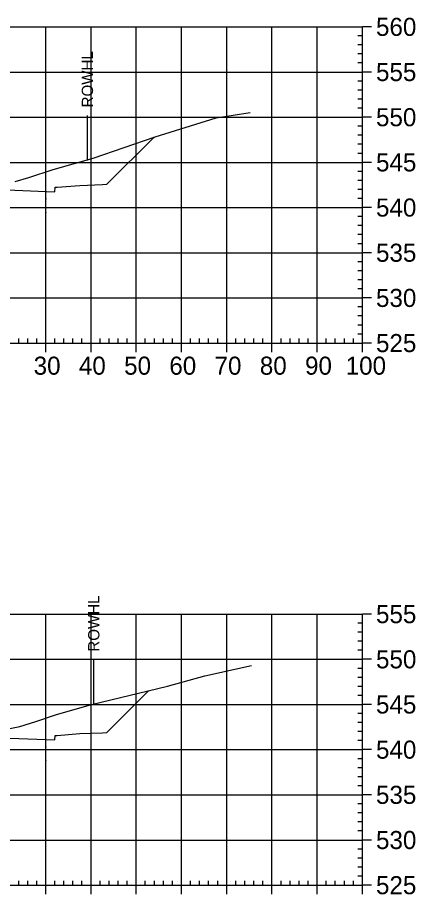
# Model space of a CAD drawing. Extents: x 708103 to 717568, y 374476 to 378707.
# Drawn here: x 709075.7 to 709163.7, y 377732.6 to 377926.7 of the extents above; entities that cross this region are included whole.
import ezdxf

# ---------------------------------------------------------------- set-up
doc = ezdxf.new("R2010")
doc.units = 0
for name, color, linetype in [('14', 7, 'Continuous'), ('22', 7, 'Continuous'), ('57', 7, 'Continuous'), ('Existing', 7, 'Continuous'), ('XS_Right_of_Way', 7, 'Continuous')]:
    doc.layers.add(name, color=color, linetype=linetype)

msp = doc.modelspace()

# ---------------------------------------------------------------- linework, layer by layer
for points in [[(709081.93, 377886.5), (709082.03, 377886.5), (709082.03, 377886.6), (709081.93, 377886.6)], [(709081.93, 377883.5), (709082.03, 377883.5), (709082.03, 377883.6), (709081.93, 377883.6)], [(709081.93, 377765.15), (709082.03, 377765.15), (709082.03, 377765.25), (709081.93, 377765.25)], [(709081.93, 377762.15), (709082.03, 377762.15), (709082.03, 377762.25), (709081.93, 377762.25)]]:
    msp.add_lwpolyline(points, close=True)
at = {"layer": '14'}
for points in [[(709105.86, 377900.15), (709105.86, 377900.2), (709105.86, 377900.15), (709105.81, 377900.15), (709105.86, 377900.15), (709105.86, 377900.1), (709105.86, 377900.15), (709105.91, 377900.15)], [(709081.98, 377888.22), (709081.98, 377888.27), (709081.98, 377888.22), (709081.93, 377888.22), (709081.98, 377888.22), (709081.98, 377888.17), (709081.98, 377888.22), (709082.03, 377888.22)], [(709104.71, 377777.65), (709104.71, 377777.7), (709104.71, 377777.65), (709104.66, 377777.65), (709104.71, 377777.65), (709104.71, 377777.6), (709104.71, 377777.65), (709104.76, 377777.65)], [(709081.98, 377766.86), (709081.98, 377766.91), (709081.98, 377766.86), (709081.93, 377766.86), (709081.98, 377766.86), (709081.98, 377766.81), (709081.98, 377766.86), (709082.03, 377766.86)]]:
    msp.add_lwpolyline(points, dxfattribs=at)
at = {"layer": '22'}
for points in [[(709006.41, 377887.71), (709008.48, 377889.78), (709009.48, 377889.74), (709014.48, 377889.54), (709019.48, 377889.14), (709019.9, 377889.14), (709019.98, 377888.14), (709021.98, 377888.22), (709033.98, 377888.7), (709045.98, 377889.06), (709051.98, 377889.18), (709057.98, 377889.06), (709069.98, 377888.7), (709081.98, 377888.22), (709083.98, 377888.14), (709084.07, 377889.14), (709084.48, 377889.14), (709089.48, 377889.54), (709094.48, 377889.74), (709095.48, 377889.78), (709105.86, 377900.15)], [(709001.3, 377761.24), (709008.48, 377768.42), (709009.48, 377768.38), (709014.48, 377768.18), (709019.48, 377767.78), (709019.9, 377767.78), (709019.98, 377766.78), (709021.98, 377766.86), (709033.98, 377767.34), (709045.98, 377767.7), (709051.98, 377767.82), (709057.98, 377767.7), (709069.98, 377767.34), (709081.98, 377766.86), (709083.98, 377766.78), (709084.07, 377767.78), (709084.48, 377767.78), (709089.48, 377768.18), (709094.48, 377768.38), (709095.48, 377768.42), (709104.71, 377777.65)]]:
    msp.add_lwpolyline(points, dxfattribs=at)
at = {"layer": '57'}
for p, q in [((708951.98, 377924.63), (709151.98, 377924.63)), ((709081.98, 377854.63), (709081.98, 377924.63)), ((709091.98, 377854.63), (709091.98, 377924.63)), ((709101.98, 377854.63), (709101.98, 377924.63)), ((709111.98, 377854.63), (709111.98, 377924.63)), ((709121.98, 377854.63), (709121.98, 377924.63)), ((709131.98, 377854.63), (709131.98, 377924.63)), ((709141.98, 377854.63), (709141.98, 377924.63)), ((709151.98, 377854.63), (709151.98, 377924.63)), ((709151.98, 377854.63), (709151.98, 377924.63)), ((709153.98, 377924.63), (709151.98, 377924.63)), ((709151.98, 377922.63), (709150.98, 377922.63)), ((709151.98, 377920.63), (709150.98, 377920.63)), ((709151.98, 377918.63), (709150.98, 377918.63)), ((709151.98, 377916.63), (709150.98, 377916.63)), ((708951.98, 377914.63), (709151.98, 377914.63)), ((709153.98, 377914.63), (709151.98, 377914.63)), ((709151.98, 377912.63), (709150.98, 377912.63)), ((709151.98, 377910.63), (709150.98, 377910.63)), ((709151.98, 377908.63), (709150.98, 377908.63)), ((709151.98, 377906.63), (709150.98, 377906.63)), ((708951.98, 377904.63), (709151.98, 377904.63)), ((709153.98, 377904.63), (709151.98, 377904.63)), ((709151.98, 377902.63), (709150.98, 377902.63)), ((709151.98, 377900.63), (709150.98, 377900.63)), ((709151.98, 377898.63), (709150.98, 377898.63)), ((709151.98, 377896.63), (709150.98, 377896.63)), ((708951.98, 377894.63), (709151.98, 377894.63)), ((709153.98, 377894.63), (709151.98, 377894.63)), ((709151.98, 377892.63), (709150.98, 377892.63)), ((709151.98, 377890.63), (709150.98, 377890.63)), ((709151.98, 377888.63), (709150.98, 377888.63)), ((709151.98, 377886.63), (709150.98, 377886.63)), ((708951.98, 377884.63), (709151.98, 377884.63)), ((709153.98, 377884.63), (709151.98, 377884.63)), ((709151.98, 377882.63), (709150.98, 377882.63)), ((709151.98, 377880.63), (709150.98, 377880.63)), ((709151.98, 377878.63), (709150.98, 377878.63)), ((709151.98, 377876.63), (709150.98, 377876.63)), ((708951.98, 377874.63), (709151.98, 377874.63)), ((709153.98, 377874.63), (709151.98, 377874.63)), ((709151.98, 377872.63), (709150.98, 377872.63)), ((709151.98, 377870.63), (709150.98, 377870.63)), ((709151.98, 377868.63), (709150.98, 377868.63)), ((709151.98, 377866.63), (709150.98, 377866.63)), ((708951.98, 377864.63), (709151.98, 377864.63)), ((709153.98, 377864.63), (709151.98, 377864.63)), ((709151.98, 377862.63), (709150.98, 377862.63)), ((709151.98, 377860.63), (709150.98, 377860.63)), ((709151.98, 377858.63), (709150.98, 377858.63)), ((709075.98, 377854.63), (709075.98, 377855.63)), ((709077.98, 377854.63), (709077.98, 377855.63)), ((709079.98, 377854.63), (709079.98, 377855.63)), ((709083.98, 377854.63), (709083.98, 377855.63)), ((709085.98, 377854.63), (709085.98, 377855.63)), ((709087.98, 377854.63), (709087.98, 377855.63)), ((709089.98, 377854.63), (709089.98, 377855.63)), ((709093.98, 377854.63), (709093.98, 377855.63)), ((709095.98, 377854.63), (709095.98, 377855.63)), ((709097.98, 377854.63), (709097.98, 377855.63)), ((709099.98, 377854.63), (709099.98, 377855.63)), ((709103.98, 377854.63), (709103.98, 377855.63)), ((709105.98, 377854.63), (709105.98, 377855.63)), ((709107.98, 377854.63), (709107.98, 377855.63)), ((709109.98, 377854.63), (709109.98, 377855.63)), ((709113.98, 377854.63), (709113.98, 377855.63)), ((709115.98, 377854.63), (709115.98, 377855.63)), ((709117.98, 377854.63), (709117.98, 377855.63)), ((709119.98, 377854.63), (709119.98, 377855.63)), ((709123.98, 377854.63), (709123.98, 377855.63)), ((709125.98, 377854.63), (709125.98, 377855.63)), ((709127.98, 377854.63), (709127.98, 377855.63)), ((709129.98, 377854.63), (709129.98, 377855.63)), ((709133.98, 377854.63), (709133.98, 377855.63)), ((709135.98, 377854.63), (709135.98, 377855.63)), ((709137.98, 377854.63), (709137.98, 377855.63)), ((709139.98, 377854.63), (709139.98, 377855.63)), ((709143.98, 377854.63), (709143.98, 377855.63)), ((709145.98, 377854.63), (709145.98, 377855.63)), ((709147.98, 377854.63), (709147.98, 377855.63)), ((709149.98, 377854.63), (709149.98, 377855.63)), ((709151.98, 377856.63), (709150.98, 377856.63)), ((708951.98, 377854.63), (709151.98, 377854.63)), ((708951.98, 377854.63), (709151.98, 377854.63)), ((709081.98, 377852.63), (709081.98, 377854.63)), ((709091.98, 377852.63), (709091.98, 377854.63)), ((709101.98, 377852.63), (709101.98, 377854.63)), ((709111.98, 377852.63), (709111.98, 377854.63)), ((709121.98, 377852.63), (709121.98, 377854.63)), ((709131.98, 377852.63), (709131.98, 377854.63)), ((709141.98, 377852.63), (709141.98, 377854.63)), ((709151.98, 377852.63), (709151.98, 377854.63)), ((709153.98, 377854.63), (709151.98, 377854.63)), ((708951.98, 377794.63), (709151.98, 377794.63)), ((709081.98, 377734.63), (709081.98, 377794.63)), ((709091.98, 377734.63), (709091.98, 377794.63)), ((709101.98, 377734.63), (709101.98, 377794.63)), ((709111.98, 377734.63), (709111.98, 377794.63)), ((709121.98, 377734.63), (709121.98, 377794.63)), ((709131.98, 377734.63), (709131.98, 377794.63)), ((709141.98, 377734.63), (709141.98, 377794.63)), ((709151.98, 377734.63), (709151.98, 377794.63)), ((709151.98, 377734.63), (709151.98, 377794.63)), ((709153.98, 377794.63), (709151.98, 377794.63)), ((709151.98, 377792.63), (709150.98, 377792.63)), ((709151.98, 377790.63), (709150.98, 377790.63)), ((709151.98, 377788.63), (709150.98, 377788.63)), ((709151.98, 377786.63), (709150.98, 377786.63)), ((708951.98, 377784.63), (709151.98, 377784.63)), ((709153.98, 377784.63), (709151.98, 377784.63)), ((709151.98, 377782.63), (709150.98, 377782.63)), ((709151.98, 377780.63), (709150.98, 377780.63)), ((709151.98, 377778.63), (709150.98, 377778.63)), ((709151.98, 377776.63), (709150.98, 377776.63)), ((708951.98, 377774.63), (709151.98, 377774.63)), ((709153.98, 377774.63), (709151.98, 377774.63)), ((709151.98, 377772.63), (709150.98, 377772.63)), ((709151.98, 377770.63), (709150.98, 377770.63)), ((709151.98, 377768.63), (709150.98, 377768.63)), ((709151.98, 377766.63), (709150.98, 377766.63)), ((708951.98, 377764.63), (709151.98, 377764.63)), ((709153.98, 377764.63), (709151.98, 377764.63)), ((709151.98, 377762.63), (709150.98, 377762.63)), ((709151.98, 377760.63), (709150.98, 377760.63)), ((709151.98, 377758.63), (709150.98, 377758.63)), ((709151.98, 377756.63), (709150.98, 377756.63)), ((708951.98, 377754.63), (709151.98, 377754.63)), ((709153.98, 377754.63), (709151.98, 377754.63)), ((709151.98, 377752.63), (709150.98, 377752.63)), ((709151.98, 377750.63), (709150.98, 377750.63)), ((709151.98, 377748.63), (709150.98, 377748.63)), ((709151.98, 377746.63), (709150.98, 377746.63)), ((708951.98, 377744.63), (709151.98, 377744.63)), ((709153.98, 377744.63), (709151.98, 377744.63)), ((709151.98, 377742.63), (709150.98, 377742.63)), ((709151.98, 377740.63), (709150.98, 377740.63)), ((709151.98, 377738.63), (709150.98, 377738.63)), ((709075.98, 377734.63), (709075.98, 377735.63)), ((709077.98, 377734.63), (709077.98, 377735.63)), ((709079.98, 377734.63), (709079.98, 377735.63)), ((709083.98, 377734.63), (709083.98, 377735.63)), ((709085.98, 377734.63), (709085.98, 377735.63)), ((709087.98, 377734.63), (709087.98, 377735.63)), ((709089.98, 377734.63), (709089.98, 377735.63)), ((709093.98, 377734.63), (709093.98, 377735.63)), ((709095.98, 377734.63), (709095.98, 377735.63)), ((709097.98, 377734.63), (709097.98, 377735.63)), ((709099.98, 377734.63), (709099.98, 377735.63)), ((709103.98, 377734.63), (709103.98, 377735.63)), ((709105.98, 377734.63), (709105.98, 377735.63)), ((709107.98, 377734.63), (709107.98, 377735.63)), ((709109.98, 377734.63), (709109.98, 377735.63)), ((709113.98, 377734.63), (709113.98, 377735.63)), ((709115.98, 377734.63), (709115.98, 377735.63)), ((709117.98, 377734.63), (709117.98, 377735.63)), ((709119.98, 377734.63), (709119.98, 377735.63)), ((709123.98, 377734.63), (709123.98, 377735.63)), ((709125.98, 377734.63), (709125.98, 377735.63)), ((709127.98, 377734.63), (709127.98, 377735.63)), ((709129.98, 377734.63), (709129.98, 377735.63)), ((709133.98, 377734.63), (709133.98, 377735.63)), ((709135.98, 377734.63), (709135.98, 377735.63)), ((709137.98, 377734.63), (709137.98, 377735.63)), ((709139.98, 377734.63), (709139.98, 377735.63)), ((709143.98, 377734.63), (709143.98, 377735.63)), ((709145.98, 377734.63), (709145.98, 377735.63)), ((709147.98, 377734.63), (709147.98, 377735.63)), ((709149.98, 377734.63), (709149.98, 377735.63)), ((709151.98, 377736.63), (709150.98, 377736.63)), ((708951.98, 377734.63), (709151.98, 377734.63)), ((708951.98, 377734.63), (709151.98, 377734.63)), ((709081.98, 377732.63), (709081.98, 377734.63)), ((709091.98, 377732.63), (709091.98, 377734.63)), ((709101.98, 377732.63), (709101.98, 377734.63)), ((709111.98, 377732.63), (709111.98, 377734.63)), ((709121.98, 377732.63), (709121.98, 377734.63)), ((709131.98, 377732.63), (709131.98, 377734.63)), ((709141.98, 377732.63), (709141.98, 377734.63)), ((709151.98, 377732.63), (709151.98, 377734.63)), ((709153.98, 377734.63), (709151.98, 377734.63))]:
    msp.add_line(p, q, dxfattribs=at)
at = {"layer": 'Existing'}
for points in [[(709075.24, 377890.38), (709078.23, 377891.29), (709083.6, 377893.06), (709092.47, 377895.56), (709106.17, 377900.26), (709119.67, 377904.48), (709127.16, 377905.68)], [(709071.67, 377768.89), (709076.23, 377769.73), (709079.8, 377770.84), (709084.14, 377772.32), (709092.11, 377774.6), (709108.88, 377778.66), (709117.16, 377780.98), (709127.44, 377783.25)]]:
    msp.add_lwpolyline(points, dxfattribs=at)
at = {"layer": 'XS_Right_of_Way'}
for p, q in [((709091.1, 377905.04), (709091.1, 377895.04)), ((709092.51, 377784.56), (709092.51, 377774.56))]:
    msp.add_line(p, q, dxfattribs=at)

# ---------------------------------------------------------------- texts
at = {"layer": '14'}
for p in [(709089.45, 377888.82), (709094.45, 377889.69), (709094.45, 377889.02), (709094.45, 377768.33), (709089.45, 377767.47), (709094.45, 377767.67)]:
    msp.add_text('+', height=0.1, dxfattribs=at).set_placement(p)
at = {"layer": '57'}
for s, p in [('560', (709154.98, 377922.63)), ('555', (709154.98, 377912.63)), ('550', (709154.98, 377902.63)), ('545', (709154.98, 377892.63)), ('540', (709154.98, 377882.63)), ('535', (709154.98, 377872.63)), ('530', (709154.98, 377862.63)), ('525', (709154.98, 377852.63)), ('30', (709079.29, 377847.63)), ('40', (709089.29, 377847.63)), ('50', (709099.29, 377847.63)), ('60', (709109.29, 377847.63)), ('70', (709119.29, 377847.63)), ('80', (709129.29, 377847.63)), ('90', (709139.29, 377847.63)), ('100', (709148.28, 377847.63)), ('555', (709154.98, 377792.63)), ('550', (709154.98, 377782.63)), ('545', (709154.98, 377772.63)), ('540', (709154.98, 377762.63)), ('535', (709154.98, 377752.63)), ('530', (709154.98, 377742.63)), ('525', (709154.98, 377732.63))]:
    msp.add_text(s, height=4, dxfattribs=at).set_placement(p)
at = {"layer": 'XS_Right_of_Way'}
for p in [(709092.42, 377906.8), (709093.83, 377786.32)]:
    msp.add_text('ROWHL', height=2.5, rotation=90, dxfattribs=at).set_placement(p)

doc.saveas('drawing.dxf')
